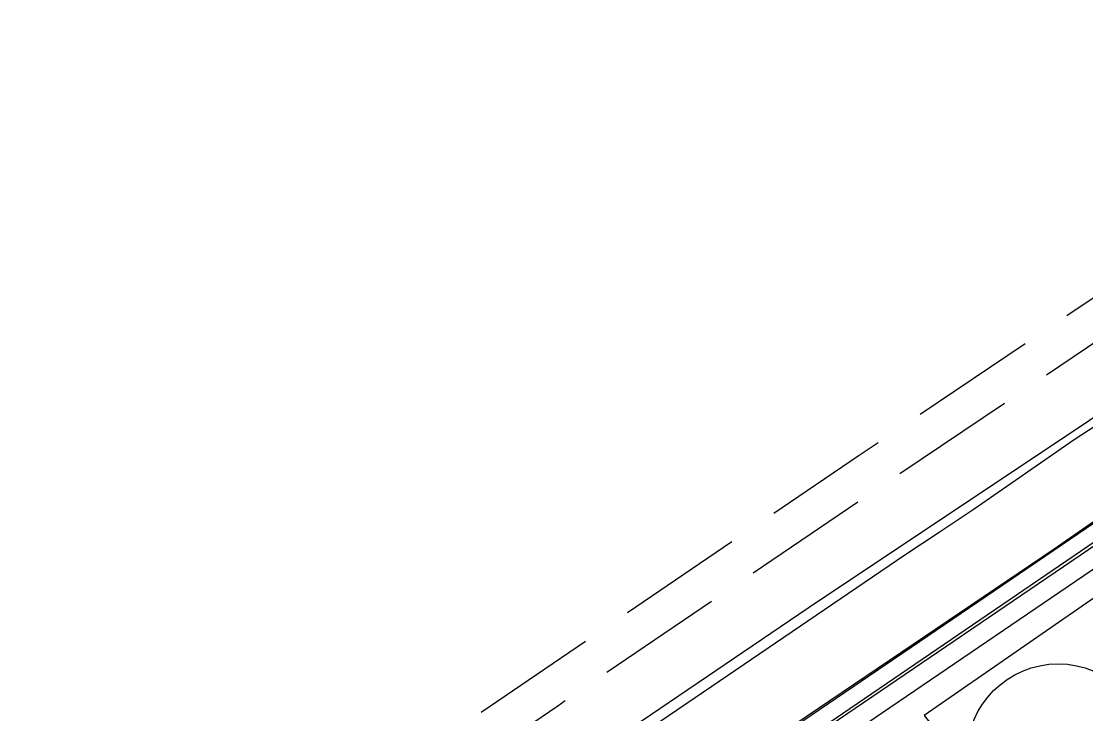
# Model space of a CAD drawing. Extents: x 3355724 to 3393621, y 594744 to 620174.
# Drawn here: x 3388659 to 3389502, y 614714 to 615262 of the extents above; entities that cross this region are included whole.
import ezdxf

# ---------------------------------------------------------------- set-up
doc = ezdxf.new("R2010")
doc.units = 0
for name, color, linetype in [('V-DOMW-TANK', 7, 'Continuous'), ('V-RAIL-TRAK', 7, 'Continuous'), ('V-ROAD-CNTR', 7, 'Continuous'), ('V-SITE-OTLN', 7, 'Continuous'), ('V-TOPO-SHOR', 7, 'Continuous'), ('V-UTIL-LINE', 7, 'Continuous')]:
    doc.layers.add(name, color=color, linetype=linetype)

msp = doc.modelspace()

# ---------------------------------------------------------------- linework, layer by layer
at = {"layer": 'V-DOMW-TANK'}
msp.add_circle((3389480.04, 614681.49), 72.22, dxfattribs=at)
at = {"layer": 'V-RAIL-TRAK'}
msp.add_lwpolyline([(3389671.61, 615034.57), (3389654.79, 615025.92), (3389636.34, 615016.15), (3389617.99, 615006.19), (3389599.75, 614996.04), (3389581.61, 614985.7), (3389563.59, 614975.17), (3389545.67, 614964.45), (3389527.86, 614953.55), (3389510.18, 614942.46), (3389492.6, 614931.19), (3389466.08, 614912.52), (3389439.44, 614894.02), (3389412.66, 614875.72), (3389385.76, 614857.6), (3389358.73, 614839.67), (3389199.46, 614731.32), (3389022.34, 614610.87), (3388836.3, 614485.04), (3388672.9, 614372.65), (3388660.17, 614363.81), (3388647.33, 614355.13)], dxfattribs=at)
at = {"layer": 'V-ROAD-CNTR'}
for p, q in [((3389370.85, 614951.39), (3389453.79, 615007.24)), ((3389354.61, 614904.29), (3389437.56, 614960.14)), ((3389238.76, 614825.69), (3389321.48, 614881.88)), ((3389139.09, 614794.26), (3389221.81, 614850.45)), ((3389122.94, 614747.03), (3389205.67, 614803.22))]:
    msp.add_line(p, q, dxfattribs=at)
for points in [[(3388820.05, 614484.22), (3389282.12, 614798.04), (3389950.12, 615243.83), (3390275.35, 615469.3), (3390699.28, 615754.85), (3391179.42, 616077.39), (3391401.3, 616229.02)], [(3388751.23, 614350.15), (3389923.38, 615147.78)], [(3388759.67, 614337.75), (3389931.82, 615135.38)], [(3389486.97, 615029.59), (3389507.62, 615043.49), (3389570, 615085.32)], [(3389470.74, 614982.49), (3389524.36, 615018.59), (3389553.72, 615038.29)], [(3389308.8, 614693.28), (3389717.57, 614971.44)], [(3389254.9, 614872.92), (3389321.8, 614918.36), (3389337.67, 614929.05)], [(3389023.3, 614715.57), (3389067.14, 614745.39), (3389106, 614771.79)], [(3389007.17, 614668.31), (3389084, 614720.58), (3389089.85, 614724.56)]]:
    msp.add_lwpolyline(points, dxfattribs=at)
at = {"layer": 'V-SITE-OTLN'}
msp.add_line((3389193.68, 614635.55), (3389718.28, 614993.62), dxfattribs=at)
at = {"layer": 'V-TOPO-SHOR'}
msp.add_lwpolyline([(3388416.43, 614129.21), (3388436.36, 614140.65), (3388460.45, 614156.84), (3388490.73, 614178.43), (3388534.76, 614207.42), (3388551.27, 614217.52), (3388592.55, 614245.17), (3388657.94, 614292.42), (3388704.72, 614322.76), (3388803.79, 614388.15), (3388918, 614465.03), (3389048.03, 614551.34), (3389271.69, 614705.83), (3389476.74, 614844.77), (3389707.97, 615005.34), (3389733.4, 615019.46)], dxfattribs=at)
at = {"layer": 'V-UTIL-LINE'}
msp.add_lwpolyline([(3389638.54, 614654.9), (3389615.86, 614687.94), (3389526.34, 614818.32), (3389373.95, 614712.86), (3389392.23, 614690.08)], dxfattribs=at)

doc.saveas('drawing.dxf')
